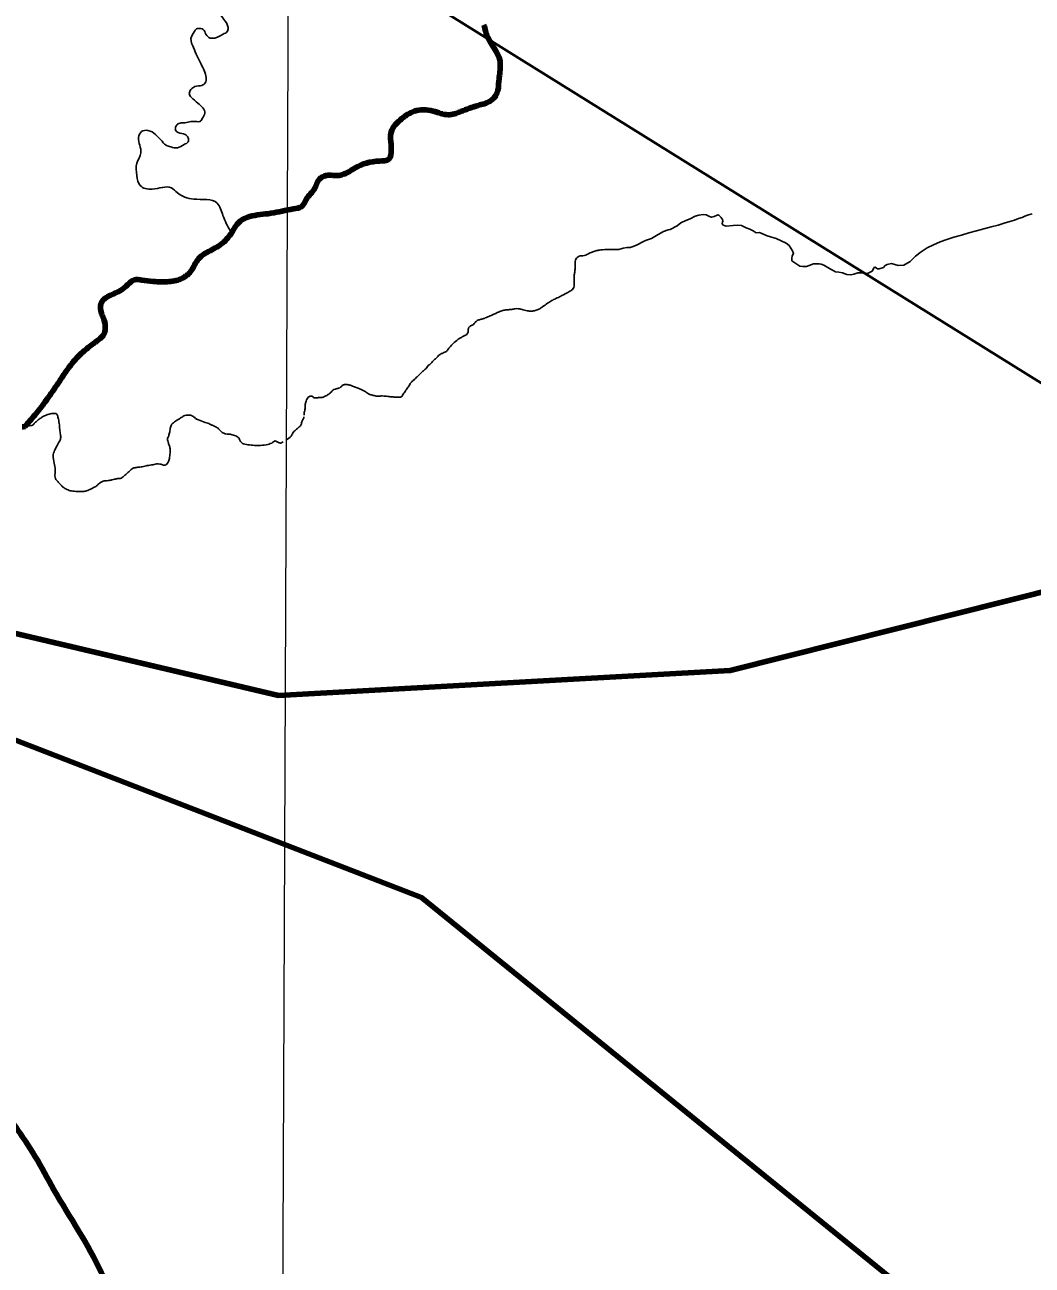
# Model space of a CAD drawing. Extents: x -1643653 to 4543381, y 1624270 to 13878484.
# Drawn here: x 662004 to 672672, y 8967746 to 8980875 of the extents above; entities that cross this region are included whole.
import ezdxf

# ---------------------------------------------------------------- set-up
doc = ezdxf.new("R2010")
doc.units = 0
doc.header["$LTSCALE"] = 200
for name, color, linetype, lineweight in [('1', 7, 'Continuous', 13), ('12', 7, 'Continuous', 25), ('24', 7, 'Continuous', 25), ('26', 7, 'Continuous', 106), ('28', 7, 'Continuous', 53), ('60', 7, 'Continuous', 13), ('9', 7, 'Continuous', 90)]:
    doc.layers.add(name, color=color, linetype=linetype, lineweight=lineweight)

msp = doc.modelspace()

# ---------------------------------------------------------------- linework, layer by layer
at = {"layer": '1'}
msp.add_lwpolyline([(664968.2, 9023436.8), (664657.1, 8949509), (664397.1, 8890880.2)], dxfattribs=at)
at = {"layer": '12', "lineweight": 40}
msp.add_lwpolyline([(664631.3, 8982143.9), (674788, 8975827.4), (677683.8, 8973924.7)], dxfattribs=at)
at = {"layer": '24'}
msp.add_line((672671.2, 8978874.3), (672647.4, 8978867.9), dxfattribs=at)
for points in [[(669373.8, 8978840), (669373.8, 8978840), (669353.6, 8978858.4), (669345.5, 8978862), (669334.7, 8978859.3), (669303.1, 8978844.9), (669277, 8978838.6), (669255.3, 8978845.8), (669219.2, 8978864.7), (669188.6, 8978866.5), (669139.9, 8978858.4), (669102, 8978849.4), (669050.6, 8978819.7), (669003.7, 8978802.6), (668952.3, 8978779.1), (668911.8, 8978746.7), (668837.1, 8978709.5), (668815.5, 8978704.1), (668767.7, 8978686.1), (668710, 8978655.5), (668639.6, 8978613.2), (668577.4, 8978592.5), (668547.7, 8978577.2), (668487.2, 8978546.6), (668447.6, 8978528.5), (668416, 8978519.5), (668377.3, 8978516.3), (668340.8, 8978510.2), (668293.7, 8978496.6), (668187.2, 8978496.2)], [(671134.5, 8978339), (671113.7, 8978325.6), (671095.8, 8978307.8), (671052.7, 8978291.4), (671034.8, 8978292.9), (671021.4, 8978300.3), (671008, 8978310.8), (670999.1, 8978304.8), (670976.7, 8978266.2), (670927.6, 8978240.9), (670918.7, 8978240.9), (670848.7, 8978251.3), (670826.4, 8978249.8), (670783.2, 8978236.4), (670752, 8978227.5), (670707.3, 8978232), (670661.2, 8978248.3), (670624, 8978255.8), (670588.4, 8978259.4), (670525.8, 8978296.6), (670464.8, 8978332.2), (670436.5, 8978339.7), (670415.7, 8978345.6), (670356.2, 8978345.6), (670310, 8978327.8), (670281.7, 8978317.4), (670243, 8978315.9), (670211.8, 8978321.8), (670146.3, 8978362), (670126.9, 8978376.8), (670125.4, 8978400.6), (670131.4, 8978430.3), (670144.8, 8978452.6), (670132.9, 8978480.9), (670097.2, 8978540.3), (670065.9, 8978562.6), (669960.2, 8978614.6), (669866.4, 8978641.4), (669806.9, 8978666.7), (669782.2, 8978675.2), (669748, 8978673.8), (669715.2, 8978693.1), (669682.5, 8978710.9), (669642.3, 8978724.3), (669591.7, 8978751), (669555.9, 8978755.5), (669505.3, 8978751), (669432.4, 8978743.6), (669393.7, 8978758.5), (669387.7, 8978773.3), (669396.7, 8978797.1), (669390.7, 8978814.9), (669381.8, 8978829.8), (669377.3, 8978834.3), (669373.8, 8978840)], [(672671.2, 8978874.3), (672647.4, 8978867.9), (672622.5, 8978859.5), (672595, 8978849.1), (672563.8, 8978837), (672527.5, 8978823.3), (672484.9, 8978808.1), (672434.6, 8978791.6), (672375.8, 8978773.9), (672309.6, 8978755.2), (672237.5, 8978735.5), (672161.1, 8978715), (672081.9, 8978693.6), (672001.4, 8978671.6), (671921.2, 8978649), (671842.8, 8978625.8), (671767.5, 8978602.1), (671695.4, 8978576.4), (671626.3, 8978547.4), (671560.2, 8978513.5), (671496.8, 8978473.3), (671436.1, 8978425.4), (671377.8, 8978368.2)], [(671377.8, 8978368.2), (671313.2, 8978332.5), (671252.5, 8978325.9), (671183, 8978348), (671134.5, 8978339)]]:
    msp.add_lwpolyline(points, dxfattribs=at)
for points in [[(664176.8, 8978694.6), (664102.3, 8978856.1), (664040.3, 8978986.5), (663792, 8979030), (663618.2, 8979098.3), (663556.1, 8979148), (663351.3, 8979135.6), (663227.2, 8979172.8), (663189.9, 8979278.4), (663189.9, 8979408.8), (663233.3, 8979520.6), (663208.5, 8979682.1), (663239.6, 8979744.2), (663307.8, 8979756.7), (663388.5, 8979713.2), (663444.4, 8979657.3), (663500.3, 8979601.4), (663549.9, 8979582.8), (663622.2, 8979573.2), (663691.4, 8979607.8), (663732.3, 8979636.2), (663732.3, 8979680.2), (663700.8, 8979714.8), (663628.5, 8979733.7), (663600.2, 8979758.9), (663600.2, 8979790.4), (663622.2, 8979821.9), (663647.3, 8979834.5), (663697.7, 8979837.6), (663763.7, 8979850.2), (663826.7, 8979850.2), (663858.1, 8979850.2), (663883.3, 8979881.7), (663911.6, 8979938.3), (663836.1, 8980045.3), (663766.9, 8980108.3), (663744.9, 8980149.2), (663763.7, 8980190.1), (663804.6, 8980221.6), (663880.1, 8980234.2), (663914.7, 8980259.4), (663924.2, 8980316), (663870.7, 8980457.7), (663788.9, 8980633.9), (663763.7, 8980728.4), (663798.3, 8980800.8), (663823.5, 8980832.2), (663867.5, 8980835.4), (663892.7, 8980825.9), (663921, 8980775.6), (663968.2, 8980734.7), (664015.4, 8980734.7), (664053.1, 8980747.2), (664103.5, 8980775.6), (664147.5, 8980803.9), (664156.9, 8980844.8), (664112.9, 8980929.8), (664028, 8981077.7), (664006, 8981213.1), (663962, 8981322.8), (663918, 8981351.1), (663864.5, 8981338.5), (663785.8, 8981297.6), (663704.1, 8981310.2), (663641.2, 8981338.5), (663600.2, 8981433), (663647.4, 8981489.6), (663741.8, 8981549.4), (663807.9, 8981703.7), (663795.3, 8981810.7), (663656.9, 8981908.2), (663631.7, 8981996.4), (663716.6, 8982027.8), (663798.4, 8982062.5), (663870.8, 8982125.4), (663845.6, 8982185.2), (663757.5, 8982185.2), (663710.3, 8982241.9), (663710.3, 8982339.5), (663738.7, 8982402.4), (663792.1, 8982427.6), (663867.6, 8982493.7), (663855, 8982559.8), (663855, 8982603.9), (663911.7, 8982688.9), (663990.3, 8982780.1), (664053.2, 8982789.6), (664147.6, 8982767.6), (664219.9, 8982767.6), (664270.3, 8982802.2), (664298.6, 8982862)], [(666866.4, 8980874.9), (666907, 8980741.7), (666995.7, 8980591.9), (667032.7, 8980505), (667032.7, 8980360.8), (667023.5, 8980277.6), (667003.1, 8980150), (666931.1, 8980066.8), (666805.4, 8980022.4), (666618.7, 8979955.8), (666485.6, 8979922.6), (666326.7, 8979961.4), (666128.9, 8979959.6), (665995.9, 8979881.9), (665883.1, 8979739.5), (665877.6, 8979667.4), (665885, 8979549.1), (665859.1, 8979452.9), (665761.1, 8979432.6), (665500.6, 8979360.4), (665337.9, 8979280.9), (665193.8, 8979279.1), (665123.5, 8979240.2), (665075.5, 8979144.1), (664983.1, 8979025.8), (664933.2, 8978949.9), (664850, 8978925.9), (664609.7, 8978879.7), (664384.2, 8978844.5), (664273.3, 8978787.2), (664197.6, 8978678.1), (664101.5, 8978567.2), (663966.6, 8978484), (663844.6, 8978398.9), (663761.4, 8978265.8), (663674.5, 8978193.7), (663532.2, 8978156.7), (663362.2, 8978158.5), (663243.9, 8978173.3), (663166.3, 8978177), (663096.1, 8978125.2), (663016.6, 8978062.4), (662911.2, 8978012.4), (662815.1, 8977934.8), (662805.9, 8977866.4), (662844.7, 8977744.8), (662835.5, 8977589.6), (662763.4, 8977524.9), (662645.1, 8977434.3), (662539.7, 8977332.7), (662443.6, 8977208.9), (662345.7, 8977064.7), (662220, 8976885.4), (662109.1, 8976743.1), (662003.8, 8976621.1)]]:
    msp.add_spline(points, degree=3, dxfattribs=at)
at = {"layer": '24', "lineweight": 53}
msp.add_spline([(666866.4, 8980874.9), (666907, 8980741.7), (666995.7, 8980591.9), (667032.7, 8980505), (667032.7, 8980360.8), (667023.5, 8980277.6), (667003.1, 8980150), (666931.1, 8980066.8), (666805.4, 8980022.4), (666618.7, 8979955.8), (666485.6, 8979922.6), (666326.7, 8979961.4), (666128.9, 8979959.6), (665995.9, 8979881.9), (665883.1, 8979739.5), (665877.6, 8979667.4), (665885, 8979549.1), (665859.1, 8979452.9), (665761.1, 8979432.6), (665500.6, 8979360.4), (665337.9, 8979280.9), (665193.8, 8979279.1), (665123.5, 8979240.2), (665075.5, 8979144.1), (664983.1, 8979025.8), (664933.2, 8978949.9), (664850, 8978925.9), (664609.7, 8978879.7), (664384.2, 8978844.5), (664273.3, 8978787.2), (664197.6, 8978678.1), (664101.5, 8978567.2), (663966.6, 8978484), (663844.6, 8978398.9), (663761.4, 8978265.8), (663674.5, 8978193.7), (663532.2, 8978156.7), (663362.2, 8978158.5), (663243.9, 8978173.3), (663166.3, 8978177), (663096.1, 8978125.2), (663016.6, 8978062.4), (662911.2, 8978012.4), (662815.1, 8977934.8), (662805.9, 8977866.4), (662844.7, 8977744.8), (662835.5, 8977589.6), (662763.4, 8977524.9), (662645.1, 8977434.3), (662539.7, 8977332.7), (662443.6, 8977208.9), (662345.7, 8977064.7), (662220, 8976885.4), (662109.1, 8976743.1), (662003.8, 8976621.1)], degree=3, dxfattribs=at)
at = {"layer": '24'}
for points in [[(668184, 8978496.2), (668123.2, 8978494.4), (668088.9, 8978490.8), (668051.6, 8978483), (668010, 8978470.4), (667972.7, 8978450.6), (667959.6, 8978443.1), (667928.9, 8978431.1), (667894, 8978430.5), (667874.2, 8978426.3), (667853.1, 8978414.9), (667839.2, 8978396.2), (667831.4, 8978368.6), (667830.8, 8978337.9), (667832, 8978298.4), (667827.2, 8978255.7), (667820.6, 8978221.5), (667820, 8978178.8), (667822.3, 8978118.7), (667818.1, 8978094.1), (667806.7, 8978071.9), (667781.4, 8978059.2), (667743.5, 8978035.8), (667727.1, 8978028.3)], [(667727.1, 8978028.3), (667697, 8978011.5), (667670.5, 8977997.1), (667611.1, 8977970.7), (667576.1, 8977953.5), (667527.8, 8977919.8), (667470.7, 8977877.6), (667440.8, 8977861.7), (667398.2, 8977848.3), (667364.4, 8977840.1), (667326.2, 8977847.1), (667266.6, 8977863.7), (667226.5, 8977871.3), (667196.6, 8977871.9), (667163.5, 8977861.8), (667126.6, 8977859.9), (667085.9, 8977856.1), (667044.5, 8977845.2), (667000.6, 8977824.9), (666894.4, 8977777.4), (666862, 8977764.1), (666827, 8977756.5), (666792.6, 8977745), (666770.3, 8977725.3), (666756.3, 8977703.7), (666737.9, 8977692.3), (666721.6, 8977689)], [(666723.9, 8977685), (666709.6, 8977681.2), (666698.6, 8977658.5), (666698.6, 8977638.5), (666698.6, 8977620.4), (666692.3, 8977609.5), (666687.7, 8977600.4), (666674.1, 8977589.5), (666643.1, 8977574.1), (666610.4, 8977559.5), (666570.3, 8977530.5), (666501.6, 8977463.6), (666487, 8977439.9), (666474.3, 8977420.9), (666461.6, 8977413.6), (666441.6, 8977405.4), (666421.5, 8977396.3), (666408.8, 8977391.8), (666397, 8977382.7), (666374.2, 8977363.6), (666364.2, 8977349.1), (666339.7, 8977330), (666319.6, 8977308.2), (666306.6, 8977294.8), (666294.7, 8977280.2), (666273.8, 8977268.4), (666263.8, 8977249.3), (666240.1, 8977222.1), (666223, 8977212.9), (666216.6, 8977205.7), (666159.2, 8977150.4)], [(666159.2, 8977150.4), (666146.1, 8977137.1), (666120.8, 8977111.9), (666096.2, 8977093), (666085.4, 8977078.8), (666074.2, 8977056), (666064.8, 8977042.2), (666036.9, 8977003.9), (666023.4, 8976984.9), (666010.5, 8976964.7), (665997.4, 8976945.5), (665992.9, 8976936.7), (665985.7, 8976934.4), (665958.4, 8976933.5), (665900.6, 8976935.9), (665865.1, 8976938.8), (665804.7, 8976946.8), (665772.3, 8976947.3), (665760.8, 8976943.4), (665735.2, 8976942.2), (665693.9, 8976951.8), (665656.3, 8976962.2), (665629.5, 8976974.8), (665619.5, 8976986.4), (665595, 8977000.4), (665564.6, 8977016.8), (665535.4, 8977029.6), (665491.9, 8977040.3), (665458.1, 8977059), (665431.6, 8977065.4), (665398, 8977069.5), (665385.4, 8977067.5)], [(665384.9, 8977065.7), (665379.5, 8977065.9), (665370.4, 8977063.1), (665359.8, 8977051.3), (665346.8, 8977037.8), (665330.8, 8977029), (665290.3, 8977018.2), (665264.1, 8977008.2), (665257, 8977001.5), (665250.2, 8976988.2), (665239.6, 8976976), (665211.7, 8976957.2), (665174.5, 8976938.1), (665152.8, 8976931), (665139.2, 8976928.4), (665125.2, 8976929.9), (665104.4, 8976928.7), (665089.1, 8976924.8), (665069.3, 8976925.6), (665063.2, 8976930.5), (665053.3, 8976941.5), (665035.6, 8976946.4), (665017.5, 8976940.4), (665003.9, 8976933), (664995.7, 8976921.2), (664981.2, 8976887.3), (664976.1, 8976876.4), (664973.3, 8976860.4), (664971.2, 8976824), (664970.8, 8976802.5), (664968.8, 8976789.9), (664962.9, 8976775.3), (664959.1, 8976756.9), (664960.9, 8976743.6)], [(664456.7, 8976422.9), (664430.2, 8976423.5), (664383.7, 8976427.3), (664314.1, 8976437.6), (664285, 8976460.2), (664274.6, 8976497.7), (664253.9, 8976519.3), (664196.5, 8976539.1), (664160.5, 8976543.6), (664134.1, 8976543.6), (664102.1, 8976552), (664071.1, 8976583), (664048.5, 8976606.5), (664036.3, 8976615), (664009, 8976626.2), (663993, 8976634.7), (663965.7, 8976649.7), (663920, 8976663.7), (663834.4, 8976695.7), (663809.9, 8976708.8), (663794.8, 8976724.8), (663783.6, 8976733.2), (663758.2, 8976743.6), (663725.2, 8976744.5), (663696.1, 8976741.7), (663681.9, 8976731.3), (663636.8, 8976702.2), (663620.8, 8976692.8), (663600.1, 8976678.8), (663576.6, 8976663.7), (663555.9, 8976646.8), (663542.7, 8976599.8), (663541.8, 8976582.9), (663531.4, 8976529.8), (663516.3, 8976504.5), (663512.6, 8976484.7), (663522.9, 8976456.6), (663530.5, 8976426.5), (663546.4, 8976387.1), (663543.4, 8976342.3), (663535.9, 8976282.2), (663522.7, 8976241.8), (663505.8, 8976224.9), (663495.4, 8976213.6), (663477.5, 8976212.7), (663430, 8976227.2), (663399, 8976231), (663376.4, 8976220.6), (663314.3, 8976213.1), (663259.7, 8976198.1), (663208.9, 8976193.4), (663167.5, 8976185), (663147.8, 8976185), (663116.7, 8976155.8), (663073.4, 8976115.4), (663031.5, 8976080.4), (663014.6, 8976072.9), (662989.2, 8976072.9), (662948.8, 8976065.3), (662931.8, 8976056.9), (662882.9, 8976049.4), (662851.8, 8976050.3), (662818, 8976039.1), (662795.4, 8976025.9), (662769.1, 8975996.8), (662741.8, 8975979.9), (662697, 8975959.3), (662667.8, 8975942.3), (662629.2, 8975935.8), (662581.2, 8975933.9), (662506.9, 8975937.7), (662461.8, 8975948.9), (662415.7, 8975974.3), (662392.1, 8975996.8), (662363, 8976026.9), (662340.4, 8976055.1), (662327.2, 8976069.2), (662322.5, 8976102), (662322.5, 8976123.6), (662330, 8976166.7), (662313.1, 8976231.5), (662299.9, 8976320.7), (662314.9, 8976364), (662357.2, 8976445.6), (662382.6, 8976479.4), (662385.5, 8976517.9), (662377.9, 8976560.2), (662371.3, 8976625), (662364.5, 8976687.6), (662351.3, 8976737.4), (662343.8, 8976755.2), (662334.4, 8976761.8), (662324.1, 8976761.8), (662289.2, 8976762.8), (662233.7, 8976746.8), (662191.4, 8976726.1), (662153.5, 8976700.2), (662121.5, 8976674.8), (662097.8, 8976645.8), (662085.2, 8976632.1), (662003.7, 8976621.7)], [(664960.9, 8976743.6), (664960.9, 8976743.6), (664960.9, 8976743.6), (664960.9, 8976743.6)], [(664959, 8976724.5), (664958.9, 8976723.7), (664957.4, 8976715.8), (664952.2, 8976701.9), (664944.7, 8976690), (664935.1, 8976670.7), (664934.8, 8976653), (664927.9, 8976635.3), (664919, 8976624.2), (664900.7, 8976611.8), (664881.9, 8976595.9), (664851.5, 8976567.9), (664842.5, 8976555.5), (664827.4, 8976526), (664817.5, 8976509.8), (664775, 8976481)], [(664775, 8976481), (664774.6, 8976480.8), (664774.2, 8976480.6), (664773.8, 8976480.4)], [(664739.3, 8976461.8), (664719.8, 8976446.1), (664709.5, 8976446.5), (664671.2, 8976460.2), (664663.6, 8976470.5), (664649.5, 8976470.5), (664627, 8976453.6), (664611.9, 8976443.2), (664543.2, 8976423.5), (664483.3, 8976422.3), (664456.7, 8976422.9)], [(664739.3, 8976461.8), (664739.3, 8976461.8), (664739.3, 8976461.8), (664739.3, 8976461.8)]]:
    msp.add_open_spline(points, degree=3, dxfattribs=at)
at = {"layer": '26'}
msp.add_spline([(655983.7, 8975399.4), (656923, 8974848.7), (657608.5, 8974464.4), (658343, 8973736.5), (658963.6, 8973136.3), (659596.6, 8972485.1), (660330.5, 8971655.5), (660495.7, 8971591.2), (661115.6, 8970863.8), (661404.1, 8970086.9), (661693.8, 8969526.2), (662110.5, 8968901.3), (662312.2, 8968544.4), (662816.6, 8967664.9), (663042.2, 8967040.8), (663203.6, 8966302.6), (663365.3, 8965640.7), (663833.2, 8965053.8), (664099.5, 8964849.2), (664772, 8964426.8), (665496.3, 8964144), (666463.4, 8964000.2), (667623.1, 8964148), (668184.3, 8964285.6), (669317.4, 8964230), (670221.1, 8964150), (671187.7, 8963917.1), (671823.3, 8963711.1), (672497.1, 8963517.5), (673386.9, 8963221.4), (674492.1, 8962733.6), (675125.5, 8962146), (675556, 8961711.9), (676150.3, 8960959.1), (676174.9, 8960921)], degree=3, dxfattribs=at)
at = {"layer": '28'}
msp.add_spline([(676174.9, 8960921), (676150.3, 8960959.1), (675556, 8961711.9), (675125.5, 8962146), (674492.1, 8962733.6), (673386.9, 8963221.4), (672497.1, 8963517.5), (671823.3, 8963711.1), (671187.7, 8963917.1), (670221.1, 8964150), (669317.4, 8964230), (668184.3, 8964285.6), (667623.1, 8964148), (666463.4, 8964000.2), (665496.3, 8964144), (664772, 8964426.8), (664099.5, 8964849.2), (663833.2, 8965053.8), (663365.3, 8965640.7), (663203.6, 8966302.6), (663042.2, 8967040.8), (662816.6, 8967664.9), (662312.2, 8968544.4), (662110.5, 8968901.3), (661693.8, 8969526.2), (661404.1, 8970086.9), (661115.6, 8970863.8), (660495.7, 8971591.2), (660330.5, 8971655.5), (659596.6, 8972485.1), (658963.6, 8973136.3), (658343, 8973736.5), (657608.5, 8974464.4), (656923, 8974848.7), (655983.7, 8975399.4)], degree=3, dxfattribs=at)
at = {"layer": '60', "lineweight": 25}
msp.add_spline([(814781, 9009175.5), (814787.2, 9009173.4), (814796.9, 9009173.4), (814799.4, 9009172.4), (814805.1, 9009174.5), (814805.6, 9009176.5), (814811.7, 9009179.5), (814811.7, 9009179.5), (814801.5, 9009181), (814790.7, 9009181.5), (814784.1, 9009183.1), (814777.4, 9009185.1), (814778.4, 9009175.5)], degree=3, dxfattribs=at)
at = {"layer": '9'}
for points in [[(658746.8, 8975176), (664691.5, 8973777.5), (669474.2, 8974039.3), (694202.6, 8980257.8)], [(657923.9, 8974844.3), (666205.7, 8971636.3), (671933.6, 8966993.4), (675245, 8966459.9), (693230.3, 8967549.5), (697027.9, 8970867.6)]]:
    msp.add_lwpolyline(points, dxfattribs=at)
for points in [[(666866.4, 8980874.9), (666907, 8980741.7), (666995.7, 8980591.9), (667032.7, 8980505), (667032.7, 8980360.8), (667023.5, 8980277.6), (667003.1, 8980150), (666931.1, 8980066.8), (666805.4, 8980022.4), (666618.7, 8979955.8), (666485.6, 8979922.6), (666326.7, 8979961.4), (666128.9, 8979959.6), (665995.9, 8979881.9), (665883.1, 8979739.5), (665877.6, 8979667.4), (665885, 8979549.1), (665859.1, 8979452.9), (665761.1, 8979432.6), (665500.6, 8979360.4), (665337.9, 8979280.9), (665193.8, 8979279.1), (665123.5, 8979240.2), (665075.5, 8979144.1), (664983.1, 8979025.8), (664933.2, 8978949.9), (664850, 8978925.9), (664609.7, 8978879.7), (664384.2, 8978844.5), (664273.3, 8978787.2), (664197.6, 8978678.1), (664101.5, 8978567.2), (663966.6, 8978484), (663844.6, 8978398.9), (663761.4, 8978265.8), (663674.5, 8978193.7), (663532.2, 8978156.7), (663362.2, 8978158.5), (663243.9, 8978173.3), (663166.3, 8978177), (663096.1, 8978125.2), (663016.6, 8978062.4), (662911.2, 8978012.4), (662815.1, 8977934.8), (662805.9, 8977866.4), (662844.7, 8977744.8), (662835.5, 8977589.6), (662763.4, 8977524.9), (662645.1, 8977434.3), (662539.7, 8977332.7), (662443.6, 8977208.9), (662345.7, 8977064.7), (662220, 8976885.4), (662109.1, 8976743.1), (662003.8, 8976621.1)], [(637260.6, 8972975.8), (641524.5, 8971056.2), (652526.1, 8965412.7), (653164.3, 8965062.8), (670790.5, 8953770.1), (686194, 8943929.9), (696283.3, 8937647.1)]]:
    msp.add_spline(points, degree=3, dxfattribs=at)
msp.add_open_spline([(662006.4, 8976622.1), (661997, 8976620.8), (661986.6, 8976619.6), (661975.1, 8976618.3)], degree=3, dxfattribs=at)

doc.saveas('drawing.dxf')
